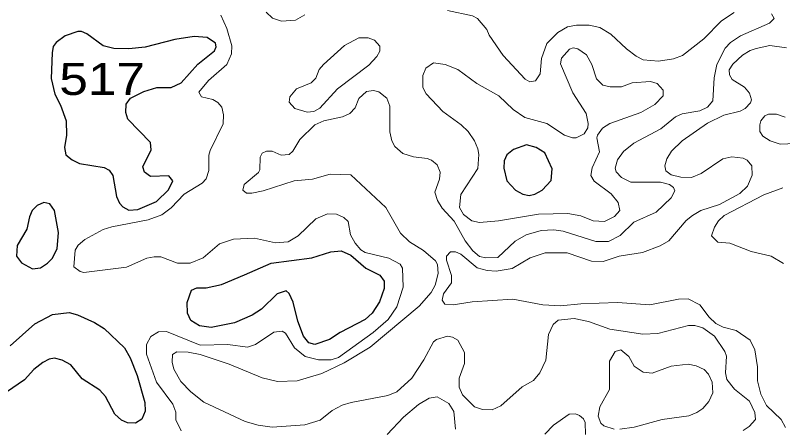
# Model space of a CAD drawing. Extents: x 577 to 602.9, y 7483.8 to 7511.6.
# Drawn here: x 594.959 to 596.875, y 7499.692 to 7500.722 of the extents above; entities that cross this region are included whole.
import ezdxf
from ezdxf.enums import TextEntityAlignment as Align

# ---------------------------------------------------------------- set-up
doc = ezdxf.new("R2010")
doc.units = 0
doc.header["$LTSCALE"] = 0.032
doc.layers.add('1', color=7, linetype='Continuous', lineweight=25)
doc.layers.add('2', color=7, linetype='Continuous', lineweight=13)
doc.layers.add('61', color=7, linetype='Continuous')

msp = doc.modelspace()

# ---------------------------------------------------------------- linework, layer by layer
at = {"layer": '1'}
for points in [[(595.0512, 7500.6281), (595.0484, 7500.5643), (595.0578, 7500.5253), (595.072, 7500.4977), (595.0865, 7500.4586), (595.0873, 7500.4228), (595.0818, 7500.3918), (595.0857, 7500.3735), (595.1008, 7500.3608), (595.1191, 7500.352), (595.1812, 7500.3417), (595.1939, 7500.3353), (595.2026, 7500.3218), (595.2122, 7500.2693), (595.2193, 7500.2526), (595.2273, 7500.2439), (595.2424, 7500.2351), (595.2647, 7500.2367), (595.3116, 7500.2566), (595.3418, 7500.286), (595.3521, 7500.3083), (595.3426, 7500.321), (595.2965, 7500.3194), (595.2814, 7500.3298), (595.2774, 7500.3433), (595.2981, 7500.3862), (595.2965, 7500.4045), (595.24, 7500.4626), (595.2352, 7500.4793), (595.236, 7500.4999), (595.2472, 7500.515), (595.2798, 7500.5317), (595.3124, 7500.5421), (595.3481, 7500.5421), (595.3736, 7500.5532), (595.4149, 7500.6001), (595.4563, 7500.6335), (595.4611, 7500.6431), (595.4587, 7500.6526), (595.438, 7500.6669), (595.4062, 7500.6693), (595.3577, 7500.6622), (595.2837, 7500.6423), (595.2424, 7500.6383), (595.205, 7500.6391), (595.1788, 7500.6463), (595.1374, 7500.6757), (595.1247, 7500.682), (595.1152, 7500.682), (595.0834, 7500.6709), (595.0611, 7500.6542), (595.0539, 7500.6439)], [(596.1868, 7500.3084), (596.2085, 7500.2852), (596.2268, 7500.2749), (596.2419, 7500.2717), (596.2562, 7500.2749), (596.2745, 7500.2852), (596.2976, 7500.3091), (596.3, 7500.3385), (596.2817, 7500.3783), (596.2594, 7500.3918), (596.2356, 7500.3982), (596.203, 7500.387), (596.1863, 7500.3735), (596.1799, 7500.3584), (596.1791, 7500.3401)], [(594.975, 7500.1038), (595.0022, 7500.0888), (595.0221, 7500.0912), (595.0396, 7500.1024), (595.0508, 7500.1143), (595.0635, 7500.1389), (595.0674, 7500.1795), (595.0571, 7500.2344), (595.0452, 7500.251), (595.0301, 7500.2542), (595.0134, 7500.2471), (595.0014, 7500.2344), (594.9943, 7500.2184), (594.9879, 7500.1874), (594.9641, 7500.1469), (594.9625, 7500.1206)], [(595.5312, 7500.0739), (595.5978, 7500.1024), (595.6996, 7500.1159), (595.7473, 7500.131), (595.7728, 7500.1334), (595.7974, 7500.123), (595.8348, 7500.0904), (595.869, 7500.0729), (595.8801, 7500.0578), (595.8801, 7500.0395), (595.8682, 7500.0061), (595.8499, 7499.9775), (595.8332, 7499.9616), (595.7704, 7499.9298), (595.7441, 7499.9123), (595.7068, 7499.8996), (595.6925, 7499.9036), (595.6789, 7499.9203), (595.6646, 7499.9576), (595.6527, 7500.0053), (595.6432, 7500.0268), (595.6352, 7500.034), (595.6129, 7500.026), (595.574, 7499.9878), (595.5509, 7499.9727), (595.5064, 7499.9537), (595.4483, 7499.9417), (595.4189, 7499.9465), (595.3974, 7499.9592), (595.3895, 7499.9775), (595.3887, 7500.0045), (595.399, 7500.0356), (595.4126, 7500.0411), (595.4356, 7500.0411), (595.4738, 7500.0491)]]:
    msp.add_lwpolyline(points, close=True, dxfattribs=at)
msp.add_lwpolyline([(594.9465, 7499.8958), (595.0078, 7499.9513), (595.0523, 7499.9743), (595.0937, 7499.9791), (595.1144, 7499.9735), (595.1565, 7499.9544), (595.1812, 7499.9393), (595.2321, 7499.8908), (595.2456, 7499.8662), (595.2631, 7499.8224), (595.2829, 7499.7549), (595.2837, 7499.7326), (595.275, 7499.7127), (595.2591, 7499.7032), (595.2392, 7499.704), (595.2241, 7499.7103), (595.2074, 7499.7254), (595.1843, 7499.7692), (595.17, 7499.7851), (595.1263, 7499.8137), (595.0977, 7499.8487), (595.0762, 7499.8606), (595.0571, 7499.8654), (595.0436, 7499.863), (595.0277, 7499.8543), (595.0054, 7499.8368), (594.9824, 7499.8113), (594.9076, 7499.7604)], dxfattribs=at)
at = {"layer": '2'}
for points in [[(595.6821, 7500.7234), (595.6591, 7500.7099), (595.6241, 7500.7075), (595.601, 7500.7154), (595.5859, 7500.7297)], [(595.927, 7500.3767), (595.9533, 7500.3687), (595.9875, 7500.364), (595.9986, 7500.36), (596.0129, 7500.3489), (596.0201, 7500.3298), (596.0185, 7500.3131), (596.0066, 7500.2805), (596.0137, 7500.259), (596.0248, 7500.2399), (596.0551, 7500.2081), (596.0821, 7500.1588), (596.102, 7500.1334), (596.1187, 7500.1198), (596.1338, 7500.1159), (596.164, 7500.1167), (596.2077, 7500.158), (596.2348, 7500.1739), (596.2721, 7500.1843), (596.3039, 7500.1858), (596.327, 7500.1827), (596.4089, 7500.1572), (596.4407, 7500.1572), (596.4693, 7500.1723), (596.5035, 7500.2049), (596.5592, 7500.2304), (596.5966, 7500.2662), (596.6061, 7500.2837), (596.6029, 7500.2916), (596.5926, 7500.2996), (596.5703, 7500.3051), (596.4964, 7500.3051), (596.4725, 7500.317), (596.4598, 7500.3314), (596.4574, 7500.3401), (596.463, 7500.3608), (596.4781, 7500.3815), (596.5035, 7500.4029), (596.5711, 7500.4387), (596.6077, 7500.4689), (596.6244, 7500.4761), (596.6689, 7500.4832), (596.688, 7500.4928), (596.7007, 7500.5087), (596.7039, 7500.5659), (596.7111, 7500.5993), (596.7318, 7500.6399), (596.7453, 7500.6542), (596.7699, 7500.6709), (596.8423, 7500.7027), (596.8542, 7500.7146), (596.8471, 7500.7258)], [(596.754, 7500.7289), (596.7222, 7500.7083), (596.6785, 7500.6637), (596.6252, 7500.6216), (596.6029, 7500.6136), (596.5656, 7500.6073), (596.5266, 7500.6113), (596.5099, 7500.62), (596.4852, 7500.6383), (596.4463, 7500.6749), (596.4185, 7500.6916), (596.3922, 7500.6979), (596.3604, 7500.6979), (596.3381, 7500.6932), (596.3135, 7500.6796), (596.2865, 7500.6518), (596.2729, 7500.6144), (596.2698, 7500.5763), (596.2578, 7500.5588), (596.2443, 7500.5564), (596.2324, 7500.5628), (596.1775, 7500.6216), (596.1425, 7500.6725), (596.1362, 7500.6868), (596.1131, 7500.7146), (596.1004, 7500.721), (596.0384, 7500.7345)], [(595.4722, 7500.7226), (595.4873, 7500.6892), (595.5, 7500.6463), (595.4992, 7500.6256), (595.4873, 7500.5993), (595.4412, 7500.5596), (595.4173, 7500.5302), (595.4237, 7500.5182), (595.4523, 7500.5119), (595.465, 7500.5047), (595.4746, 7500.4928), (595.4794, 7500.4737), (595.4778, 7500.4506), (595.446, 7500.3846), (595.4428, 7500.3727), (595.4428, 7500.3345), (595.4356, 7500.3139), (595.4261, 7500.3027), (595.3807, 7500.2749), (595.3481, 7500.2407), (595.3251, 7500.2232), (595.2909, 7500.2113), (595.2002, 7500.1938), (595.1788, 7500.1866), (595.1327, 7500.162), (595.116, 7500.1477), (595.1088, 7500.135), (595.1056, 7500.0936), (595.1207, 7500.0817), (595.1303, 7500.0793), (595.2368, 7500.0928), (595.2877, 7500.1151), (595.306, 7500.119), (595.3227, 7500.119), (595.3641, 7500.1024), (595.3959, 7500.1024), (595.4285, 7500.1159), (595.469, 7500.1509), (595.504, 7500.1628), (595.5565, 7500.1652)], [(596.8852, 7500.6407), (596.8431, 7500.647), (596.8089, 7500.6391), (596.7938, 7500.6343), (596.7747, 7500.6224), (596.7508, 7500.6001), (596.7421, 7500.5858), (596.7429, 7500.5731), (596.7492, 7500.562), (596.7803, 7500.5429), (596.7922, 7500.5278), (596.7978, 7500.5111), (596.7954, 7500.5031), (596.7818, 7500.4896), (596.7691, 7500.4824), (596.7286, 7500.4729), (596.688, 7500.453), (596.6244, 7500.4085), (596.5974, 7500.383), (596.5862, 7500.3632), (596.5815, 7500.3457), (596.5839, 7500.3337), (596.5966, 7500.3234)], [(596.6761, 7499.9409), (596.6562, 7499.9473), (596.6403, 7499.9473), (596.564, 7499.9266), (596.5258, 7499.925), (596.4439, 7499.9377), (596.3906, 7499.9568), (596.3548, 7499.9648), (596.3151, 7499.96), (596.3024, 7499.9497), (596.2904, 7499.9242), (596.2841, 7499.8606), (596.269, 7499.8288), (596.2531, 7499.8097), (596.2252, 7499.7938), (596.1719, 7499.7461), (596.1497, 7499.7358), (596.1258, 7499.7366), (596.1059, 7499.7437), (596.0757, 7499.7739), (596.0678, 7499.793), (596.0678, 7499.8153), (596.0805, 7499.8519), (596.0805, 7499.8797), (596.0646, 7499.9099), (596.0511, 7499.9179), (596.0384, 7499.9203), (596.0113, 7499.9123), (596.0034, 7499.9059), (595.9795, 7499.8614), (595.9493, 7499.8153), (595.9119, 7499.7811), (595.8897, 7499.7716), (595.7982, 7499.7549), (595.7752, 7499.7477), (595.7505, 7499.7342), (595.7203, 7499.7103), (595.6821, 7499.6984), (595.6002, 7499.6928), (595.566, 7499.6976), (595.5334, 7499.7071), (595.43, 7499.7557), (595.3974, 7499.7811), (595.3728, 7499.8073), (595.3553, 7499.8376), (595.3505, 7499.8551), (595.3513, 7499.8741), (595.3625, 7499.8813), (595.3911, 7499.8805), (595.4205, 7499.8741), (595.4929, 7499.8503), (595.5756, 7499.8161), (595.6137, 7499.8073), (595.663, 7499.8089), (595.7243, 7499.8272), (595.7807, 7499.8535), (595.8451, 7499.8932), (595.9676, 7499.995), (595.9978, 7500.0292), (596.0073, 7500.0475), (596.0153, 7500.0769), (596.0137, 7500.0992), (596.0081, 7500.1087), (595.9787, 7500.1342), (595.9437, 7500.1564), (595.9207, 7500.1779), (595.8841, 7500.2423), (595.7966, 7500.3234), (595.7457, 7500.325), (595.7012, 7500.3131), (595.6551, 7500.3083), (595.578, 7500.2837), (595.5501, 7500.2781), (595.5366, 7500.2781), (595.5271, 7500.2852), (595.531, 7500.2996), (595.5668, 7500.329), (595.57, 7500.3361), (595.5708, 7500.3679), (595.5756, 7500.3775), (595.5867, 7500.383), (595.6002, 7500.383), (595.6233, 7500.3727), (595.6432, 7500.3743), (595.6519, 7500.3823), (595.6694, 7500.4117), (595.7068, 7500.4483), (595.7298, 7500.4586), (595.776, 7500.4689), (595.7942, 7500.4769), (595.8078, 7500.4912), (595.8173, 7500.5143), (595.8364, 7500.5317), (595.8539, 7500.5341), (595.8666, 7500.531), (595.8865, 7500.515), (595.8944, 7500.4952), (595.8944, 7500.4308), (595.8992, 7500.4085), (595.9072, 7500.3942), (595.927, 7500.3767)], [(596.9258, 7500.4029), (596.8693, 7500.4005), (596.8439, 7500.4085), (596.8256, 7500.4204), (596.8184, 7500.4316), (596.8184, 7500.4483), (596.8208, 7500.4586), (596.8311, 7500.4713), (596.8399, 7500.4753), (596.8598, 7500.4753), (596.8812, 7500.4673)], [(596.5966, 7500.3234), (596.6212, 7500.3178), (596.6475, 7500.317), (596.6721, 7500.3266), (596.7262, 7500.3632), (596.7485, 7500.3687), (596.7771, 7500.3648), (596.7866, 7500.36), (596.7985, 7500.3457), (596.7993, 7500.3226), (596.7874, 7500.2948), (596.7683, 7500.2773), (596.7174, 7500.2495), (596.6713, 7500.2344), (596.6498, 7500.2216), (596.6347, 7500.2097), (596.591, 7500.1588), (596.5695, 7500.1461), (596.525, 7500.1294), (596.467, 7500.1206), (596.4272, 7500.1071), (596.3978, 7500.1079), (596.3373, 7500.1286), (596.2825, 7500.1286), (596.2451, 7500.1159), (596.1998, 7500.0896), (596.16, 7500.0825), (596.1378, 7500.0841), (596.1123, 7500.0912), (596.0718, 7500.1254), (596.0582, 7500.131), (596.0455, 7500.131), (596.036, 7500.1206), (596.036, 7500.1103), (596.0487, 7500.0721), (596.0487, 7500.0538), (596.0288, 7500.026), (596.0248, 7500.0101), (596.032, 7500.0006), (596.0527, 7499.999), (596.0996, 7500.0061), (596.2014, 7500.0125), (596.2761, 7499.9982), (596.3206, 7499.9958), (596.3715, 7500.0014), (596.463, 7500.0045), (596.5433, 7499.999), (596.6149, 7500.0125), (596.6395, 7500.0133), (596.6689, 7499.9982), (596.692, 7499.968), (596.7087, 7499.9521), (596.727, 7499.9425), (596.7596, 7499.9346), (596.7938, 7499.9099), (596.8057, 7499.8861), (596.8121, 7499.8439), (596.8121, 7499.8089), (596.8208, 7499.7755), (596.8351, 7499.7469), (596.8717, 7499.7119), (596.882, 7499.692)], [(596.8773, 7500.1016), (596.8463, 7500.1206), (596.797, 7500.1318), (596.7437, 7500.1524), (596.7135, 7500.1556), (596.6976, 7500.1707), (596.7047, 7500.193), (596.7151, 7500.2089), (596.7294, 7500.2216), (596.828, 7500.2733), (596.8757, 7500.2908)], [(595.5565, 7500.1652), (595.609, 7500.1532), (595.6408, 7500.1564), (595.6654, 7500.1707), (595.71, 7500.2137), (595.7386, 7500.2264), (595.7616, 7500.2256), (595.7799, 7500.2169), (595.7903, 7500.2073), (595.7958, 7500.1739), (595.8078, 7500.1524), (595.8221, 7500.1357), (595.8324, 7500.1294), (595.892, 7500.1151), (595.9199, 7500.1), (595.9262, 7500.0904), (595.9278, 7500.0427), (595.9119, 7499.9934), (595.8905, 7499.9616), (595.8531, 7499.9298), (595.7664, 7499.867), (595.7481, 7499.8614), (595.7163, 7499.8614), (595.6829, 7499.8694), (595.6567, 7499.8908), (595.6336, 7499.9274), (595.6257, 7499.933), (595.605, 7499.9306), (595.5589, 7499.8996), (595.539, 7499.8932), (595.4897, 7499.8996), (595.4205, 7499.898), (595.337, 7499.9322), (595.3171, 7499.9314), (595.2973, 7499.9195), (595.2869, 7499.8996), (595.2869, 7499.8749), (595.3116, 7499.805), (595.3529, 7499.7501), (595.3601, 7499.7302), (595.3601, 7499.7111), (595.3736, 7499.6833)], [(596.7763, 7499.6849), (596.7914, 7499.6944), (596.8073, 7499.7119), (596.8057, 7499.7294), (596.7922, 7499.758), (596.7548, 7499.7875), (596.7357, 7499.8121), (596.7325, 7499.8288), (596.7349, 7499.8702), (596.731, 7499.8821), (596.7047, 7499.9203), (596.6761, 7499.9409)], [(596.4542, 7499.6881), (596.4288, 7499.696), (596.4216, 7499.7032), (596.4145, 7499.7207), (596.4185, 7499.7437), (596.4431, 7499.7867), (596.4431, 7499.8582), (596.4574, 7499.8821), (596.4709, 7499.8861), (596.4916, 7499.8694), (596.5043, 7499.8455), (596.5266, 7499.8304), (596.5497, 7499.828), (596.5966, 7499.8455), (596.6395, 7499.8503), (596.6594, 7499.8463), (596.6793, 7499.8368), (596.6904, 7499.8256), (596.6992, 7499.805), (596.7007, 7499.7787), (596.6912, 7499.7572), (596.6761, 7499.7398), (596.661, 7499.7294), (596.6411, 7499.7215), (596.5743, 7499.7119), (596.5043, 7499.6928), (596.4685, 7499.6881)], [(595.8881, 7499.6745), (595.9286, 7499.7175), (595.966, 7499.7493), (595.993, 7499.7652), (596.0129, 7499.7684), (596.0415, 7499.7517), (596.0543, 7499.7318), (596.0582, 7499.6881)], [(596.2817, 7499.6753), (596.3032, 7499.6976), (596.3421, 7499.7254), (596.358, 7499.7262), (596.3676, 7499.7223), (596.3779, 7499.7135), (596.3819, 7499.7048), (596.3827, 7499.6745)]]:
    msp.add_lwpolyline(points, dxfattribs=at)
for points in [[(595.729, 7500.5993), (595.7815, 7500.647), (595.8173, 7500.6661), (595.8404, 7500.6661), (595.8563, 7500.6598), (595.869, 7500.6455), (595.869, 7500.6327), (595.8618, 7500.6192), (595.842, 7500.5977), (595.764, 7500.5389), (595.7195, 7500.4904), (595.7044, 7500.4816), (595.6877, 7500.4801), (595.6575, 7500.4896), (595.6432, 7500.5055), (595.6447, 7500.5182), (595.6614, 7500.5381), (595.698, 7500.5532), (595.7092, 7500.5651), (595.7179, 7500.5866)], [(596.1655, 7500.2084), (596.1179, 7500.2041), (596.0988, 7500.2089), (596.0781, 7500.2248), (596.0686, 7500.2423), (596.0718, 7500.2741), (596.1139, 7500.3393), (596.1163, 7500.3743), (596.1139, 7500.3886), (596.1059, 7500.4085), (596.09, 7500.4316), (596.0726, 7500.4483), (596.0264, 7500.4816), (595.9851, 7500.5262), (595.9771, 7500.5421), (595.9771, 7500.5715), (595.9843, 7500.5898), (596.0034, 7500.6033), (596.0328, 7500.5993), (596.0638, 7500.5866), (596.1115, 7500.5516), (596.1664, 7500.5206), (596.2022, 7500.4872), (596.2316, 7500.4665), (596.2865, 7500.4522), (596.3302, 7500.4228), (596.3509, 7500.4157), (596.3596, 7500.4157), (596.3795, 7500.426), (596.389, 7500.4411), (596.3898, 7500.4522), (596.3843, 7500.4769), (596.3517, 7500.5286), (596.3206, 7500.6009), (596.323, 7500.6152), (596.3429, 7500.6375), (596.3525, 7500.6407), (596.3636, 7500.6383), (596.3851, 7500.6232), (596.3986, 7500.5993), (596.4105, 7500.5636), (596.4264, 7500.5476), (596.4447, 7500.5437), (596.4725, 7500.5437), (596.4996, 7500.5532), (596.5457, 7500.5572), (596.5616, 7500.5516), (596.5767, 7500.5349), (596.5767, 7500.5214), (596.556, 7500.4991), (596.521, 7500.4793), (596.4439, 7500.4522), (596.4256, 7500.4403), (596.4129, 7500.4228), (596.4113, 7500.4157), (596.4177, 7500.3807), (596.3994, 7500.3409), (596.3962, 7500.3218), (596.4049, 7500.3075), (596.4471, 7500.2757), (596.4646, 7500.2542), (596.4685, 7500.2344), (596.4558, 7500.2192), (596.4304, 7500.2065), (596.4018, 7500.2089), (596.3715, 7500.2208), (596.3389, 7500.2272), (596.2658, 7500.2256)]]:
    msp.add_lwpolyline(points, close=True, dxfattribs=at)

# ---------------------------------------------------------------- texts
at = {"layer": '61', "width": 1.2}
msp.add_text('517', height=0.08, dxfattribs=at).set_placement((595.1761, 7500.5232), align=Align.CENTER)

doc.saveas('drawing.dxf')
